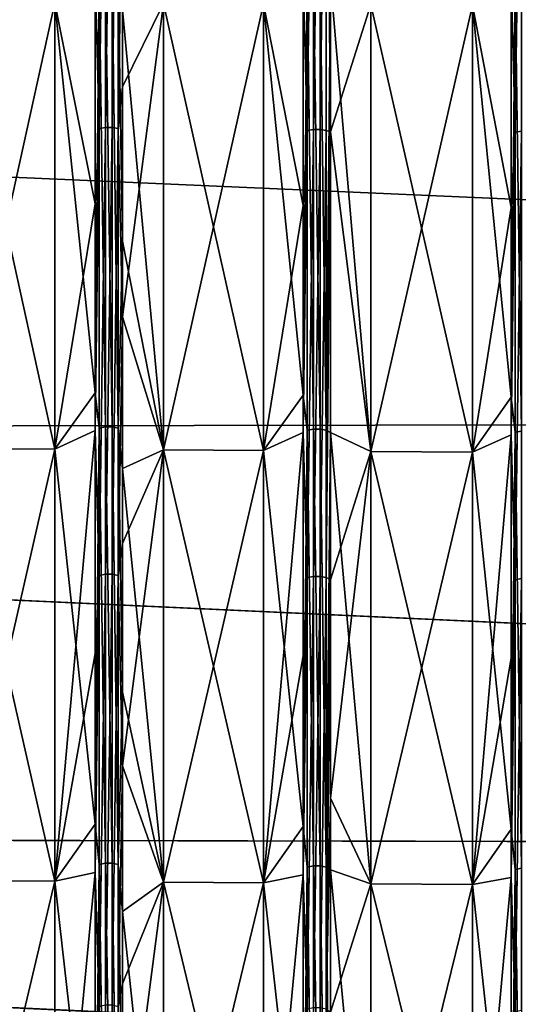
# Model space of a CAD drawing. Header units: metres. Extents: x -31 to 116, y -82 to 82.
# Tile 392 of 656: x 49 to 54, y -29 to -19. Entities that reach past the tile are written whole.
import ezdxf

# ---------------------------------------------------------------- set-up
doc = ezdxf.new("R2010")
doc.units = ezdxf.units.M
doc.layers.add('solid_80000000GA_10_1', color=7, linetype='CONTINUOUS')

msp = doc.modelspace()

# ---------------------------------------------------------------- linework, layer by layer
at = {"layer": 'solid_80000000GA_10_1'}
for points in [[(49.564175, -20.470261, 56.763485), (49.564175, -15.876064, 58.215767), (49.522629, -18.92065, 57.354641)], [(49.624897, -15.868277, 58.18721), (49.564175, -15.876064, 58.215767), (49.564175, -20.470261, 56.763485)], [(49.624897, -20.46022, 56.735641), (49.624897, -15.868277, 58.18721), (49.564175, -20.470261, 56.763485)], [(49.692451, -15.868289, 58.187256), (49.624897, -15.868277, 58.18721), (49.624897, -20.46022, 56.735641)], [(49.692451, -20.460236, 56.735687), (49.692451, -15.868289, 58.187256), (49.624897, -20.46022, 56.735641)], [(49.753132, -15.876098, 58.215893), (49.692451, -15.868289, 58.187256), (49.692451, -20.460236, 56.735687)], [(49.753132, -20.470304, 56.763607), (49.753132, -15.876098, 58.215893), (49.692451, -20.460236, 56.735687)], [(49.753132, -20.470304, 56.763607), (49.794521, -17.725348, 57.735237), (49.753132, -15.876098, 58.215893)], [(51.643463, -20.488731, 56.814705), (51.643463, -15.890389, 58.268295), (51.601917, -18.937708, 57.406345)], [(51.704185, -15.882602, 58.239742), (51.643463, -15.890389, 58.268295), (51.643463, -20.488731, 56.814705)], [(51.704185, -20.478691, 56.786861), (51.704185, -15.882602, 58.239742), (51.643463, -20.488731, 56.814705)], [(51.771736, -15.882614, 58.239784), (51.704185, -15.882602, 58.239742), (51.704185, -20.478691, 56.786861)], [(51.771736, -20.478706, 56.786907), (51.771736, -15.882614, 58.239784), (51.704185, -20.478691, 56.786861)], [(51.832417, -15.890424, 58.268421), (51.771736, -15.882614, 58.239784), (51.771736, -20.478706, 56.786907)], [(51.832417, -20.488775, 56.814827), (51.832417, -15.890424, 58.268421), (51.771736, -20.478706, 56.786907)], [(51.832417, -15.890424, 58.268421), (51.873806, -20.504686, 56.865482), (51.873806, -15.902579, 58.320095)], [(51.832417, -20.488775, 56.814827), (51.873806, -20.504686, 56.865482), (51.832417, -15.890424, 58.268421)], [(52.277374, -19.23241, 58.220451), (51.873806, -15.902579, 58.320095), (51.873806, -20.504686, 56.865482)], [(53.722752, -20.507202, 56.865925), (53.722752, -15.904716, 58.320827), (53.681202, -18.954765, 57.458054)], [(53.783474, -15.896928, 58.292271), (53.722752, -15.904716, 58.320827), (53.722752, -20.507202, 56.865925)], [(53.783474, -20.497162, 56.838081), (53.783474, -15.896928, 58.292271), (53.722752, -20.507202, 56.865925)], [(49.753132, -20.470304, 56.763607), (49.794521, -20.055275, 56.967812), (49.794521, -17.725348, 57.735237)], [(50.206623, -19.221241, 58.186073), (49.794521, -17.725348, 57.735237), (49.794521, -20.055275, 56.967812)], [(49.119377, -19.215378, -58.168026), (49.522629, -18.663054, -57.438976), (49.522629, -23.112133, -55.797626)], [(49.564175, -18.951933, -57.2883), (49.522629, -23.112133, -55.797626), (49.522629, -18.663054, -57.438976)], [(51.207058, -19.226639, -58.202682), (51.601917, -18.67988, -57.490761), (51.601917, -23.132969, -55.847927)], [(51.643463, -18.969034, -57.339993), (51.601917, -23.132969, -55.847927), (51.601917, -18.67988, -57.490761)], [(53.294743, -19.2379, -58.237339), (53.681202, -18.696705, -57.542542), (53.681202, -23.153805, -55.898232)], [(53.722752, -18.986135, -57.391685), (53.681202, -23.153805, -55.898232), (53.681202, -18.696705, -57.542542)], [(12.5, -19.366802, -55.339149), (103, -23.341593, -56.357498), (103, -18.847979, -58.015087)], [(12.5, -19.366768, 55.339161), (103, -18.848118, 58.015034), (103, -23.341688, 56.357452)], [(49.119377, -19.215378, 58.168026), (49.522629, -21.221251, 56.543823), (49.522629, -18.92065, 57.354641)], [(49.564175, -20.470261, 56.763485), (49.522629, -18.92065, 57.354641), (49.522629, -21.221251, 56.543823)], [(49.564175, -18.951933, -57.2883), (49.564175, -23.462324, -55.593563), (49.522629, -23.112133, -55.797626)], [(49.624897, -18.942636, -57.260197), (49.624897, -23.450815, -55.566292), (49.564175, -18.951933, -57.2883)], [(49.624897, -23.450815, -55.566292), (49.564175, -23.462324, -55.593563), (49.564175, -18.951933, -57.2883)], [(49.692451, -23.450834, -55.566338), (49.624897, -23.450815, -55.566292), (49.624897, -18.942636, -57.260197)], [(49.692451, -18.942652, -57.260242), (49.692451, -23.450834, -55.566338), (49.624897, -18.942636, -57.260197)], [(49.753132, -23.462374, -55.593681), (49.692451, -23.450834, -55.566338), (49.692451, -18.942652, -57.260242)], [(49.753132, -18.951973, -57.288422), (49.753132, -23.462374, -55.593681), (49.692451, -18.942652, -57.260242)], [(49.753132, -18.951973, -57.288422), (49.794521, -19.285994, -57.232822), (49.794521, -21.594149, -56.40247)], [(49.753132, -18.951973, -57.288422), (49.794521, -21.594149, -56.40247), (49.753132, -23.462374, -55.593681)], [(51.207058, -19.226639, 58.202682), (51.601917, -21.240383, 56.594803), (51.601917, -18.937708, 57.406345)], [(51.643463, -20.488731, 56.814705), (51.601917, -18.937708, 57.406345), (51.601917, -21.240383, 56.594803)], [(51.643463, -18.969034, -57.339993), (51.643463, -23.483496, -55.643726), (51.601917, -23.132969, -55.847927)], [(51.704185, -18.959738, -57.31189), (51.704185, -23.471987, -55.616459), (51.643463, -18.969034, -57.339993)], [(51.704185, -23.471987, -55.616459), (51.643463, -23.483496, -55.643726), (51.643463, -18.969034, -57.339993)], [(51.771736, -23.472004, -55.616501), (51.704185, -23.471987, -55.616459), (51.704185, -18.959738, -57.31189)], [(51.771736, -18.959751, -57.311935), (51.771736, -23.472004, -55.616501), (51.704185, -18.959738, -57.31189)], [(51.832417, -23.483545, -55.643845), (51.771736, -23.472004, -55.616501), (51.771736, -18.959751, -57.311935)], [(51.832417, -18.969074, -57.340115), (51.832417, -23.483545, -55.643845), (51.771736, -18.959751, -57.311935)], [(51.832417, -18.969074, -57.340115), (51.873806, -18.987568, -57.389874), (51.832417, -23.483545, -55.643845)], [(53.294743, -19.2379, 58.237339), (53.681202, -21.259514, 56.645779), (53.681202, -18.954765, 57.458054)], [(53.722752, -20.507202, 56.865925), (53.681202, -18.954765, 57.458054), (53.681202, -21.259514, 56.645779)], [(53.783474, -18.976839, -57.363583), (53.783474, -23.493156, -55.666622), (53.722752, -18.986135, -57.391685)], [(51.832417, -23.483545, -55.643845), (51.873806, -18.987568, -57.389874), (51.873806, -23.505299, -55.692245)], [(52.277374, -23.694941, -56.551361), (51.873806, -23.505299, -55.692245), (51.873806, -18.987568, -57.389874)], [(52.277374, -19.23241, -58.220451), (52.277374, -23.694941, -56.551361), (51.873806, -18.987568, -57.389874)], [(53.722752, -18.986135, -57.391685), (53.722752, -23.504665, -55.69389), (53.681202, -23.153805, -55.898232)], [(53.783474, -23.493156, -55.666622), (53.722752, -23.504665, -55.69389), (53.722752, -18.986135, -57.391685)], [(48.135872, -19.210072, -58.151699), (49.119377, -19.215378, -58.168026), (49.119377, -23.673845, -56.500435)], [(48.135872, -19.210072, -58.151699), (49.119377, -23.673845, -56.500435), (48.135872, -23.667276, -56.484573)], [(48.135872, -23.667276, 56.484573), (49.119377, -19.215378, 58.168026), (48.135872, -19.210072, 58.151699)], [(48.135872, -23.667276, 56.484573), (49.119377, -23.673845, 56.500435), (49.119377, -19.215378, 58.168026)], [(49.119377, -19.215378, 58.168026), (49.119377, -23.673845, 56.500435), (49.522629, -21.221251, 56.543823)], [(49.119377, -23.673845, -56.500435), (49.119377, -19.215378, -58.168026), (49.522629, -23.112133, -55.797626)], [(50.206623, -19.221241, -58.186073), (50.206623, -23.681108, -56.517967), (49.794521, -19.285994, -57.232822)], [(50.206623, -19.221241, 58.186073), (49.794521, -20.055275, 56.967812), (49.794521, -22.352882, 56.106098)], [(50.206623, -23.681108, 56.517967), (50.206623, -19.221241, 58.186073), (49.794521, -22.352882, 56.106098)], [(51.207058, -19.226639, 58.202682), (50.206623, -19.221241, 58.186073), (50.206623, -23.681108, 56.517967)], [(51.207058, -23.68779, -56.5341), (50.206623, -23.681108, -56.517967), (50.206623, -19.221241, -58.186073)], [(51.207058, -23.68779, -56.5341), (50.206623, -19.221241, -58.186073), (51.207058, -19.226639, -58.202682)], [(51.207058, -19.226639, 58.202682), (50.206623, -23.681108, 56.517967), (51.207058, -23.68779, 56.5341)], [(51.207058, -19.226639, 58.202682), (51.207058, -23.68779, 56.5341), (51.601917, -21.240383, 56.594803)], [(51.207058, -23.68779, -56.5341), (51.207058, -19.226639, -58.202682), (51.601917, -23.132969, -55.847927)], [(52.277374, -23.694941, 56.551361), (52.277374, -19.23241, 58.220451), (51.873806, -20.504686, 56.865482)], [(53.294743, -19.2379, 58.237339), (52.277374, -19.23241, 58.220451), (52.277374, -23.694941, 56.551361)], [(53.294743, -23.701736, -56.567768), (52.277374, -23.694941, -56.551361), (52.277374, -19.23241, -58.220451)], [(53.294743, -23.701736, -56.567768), (52.277374, -19.23241, -58.220451), (53.294743, -19.2379, -58.237339)], [(53.294743, -19.2379, 58.237339), (52.277374, -23.694941, 56.551361), (53.294743, -23.701736, 56.567768)], [(53.294743, -19.2379, 58.237339), (53.294743, -23.701736, 56.567768), (53.681202, -21.259514, 56.645779)], [(53.294743, -23.701736, -56.567768), (53.294743, -19.2379, -58.237339), (53.681202, -23.153805, -55.898232)], [(12.5, -23.5058, 53.711929), (12.5, -19.366768, 55.339161), (103, -23.341688, 56.357452)], [(12.5, -19.366802, -55.339149), (12.5, -23.505836, -53.711914), (103, -23.341593, -56.357498)], [(50.206623, -23.681108, -56.517967), (49.794521, -21.594149, -56.40247), (49.794521, -19.285994, -57.232822)], [(49.753132, -20.470304, 56.763607), (49.794521, -22.352882, 56.106098), (49.794521, -20.055275, 56.967812)], [(49.564175, -20.470261, 56.763485), (49.522629, -21.221251, 56.543823), (49.522629, -23.487234, 55.64077)], [(49.564175, -24.933939, 54.949284), (49.564175, -20.470261, 56.763485), (49.522629, -23.487234, 55.64077)], [(49.624897, -20.46022, 56.735641), (49.564175, -20.470261, 56.763485), (49.564175, -24.933939, 54.949284)], [(49.624897, -24.921709, 54.922329), (49.624897, -20.46022, 56.735641), (49.564175, -24.933939, 54.949284)], [(49.692451, -20.460236, 56.735687), (49.624897, -20.46022, 56.735641), (49.624897, -24.921709, 54.922329)], [(49.692451, -24.921728, 54.922371), (49.692451, -20.460236, 56.735687), (49.624897, -24.921709, 54.922329)], [(49.753132, -20.470304, 56.763607), (49.692451, -20.460236, 56.735687), (49.692451, -24.921728, 54.922371)], [(49.753132, -24.933992, 54.949398), (49.753132, -20.470304, 56.763607), (49.692451, -24.921728, 54.922371)], [(49.753132, -24.933992, 54.949398), (49.794521, -22.352882, 56.106098), (49.753132, -20.470304, 56.763607)], [(51.643463, -20.488731, 56.814705), (51.601917, -21.240383, 56.594803), (51.601917, -23.50841, 55.690933)], [(51.643463, -24.956438, 54.998863), (51.643463, -20.488731, 56.814705), (51.601917, -23.50841, 55.690933)], [(51.704185, -20.478691, 56.786861), (51.643463, -20.488731, 56.814705), (51.643463, -24.956438, 54.998863)], [(51.704185, -24.944208, 54.971912), (51.704185, -20.478691, 56.786861), (51.643463, -24.956438, 54.998863)], [(51.771736, -20.478706, 56.786907), (51.704185, -20.478691, 56.786861), (51.704185, -24.944208, 54.971912)], [(51.771736, -24.944227, 54.971954), (51.771736, -20.478706, 56.786907), (51.704185, -24.944208, 54.971912)], [(51.832417, -20.488775, 56.814827), (51.771736, -20.478706, 56.786907), (51.771736, -24.944227, 54.971954)], [(51.832417, -24.956491, 54.998981), (51.832417, -20.488775, 56.814827), (51.771736, -24.944227, 54.971954)], [(51.832417, -24.956491, 54.998981), (51.873806, -20.504686, 56.865482), (51.832417, -20.488775, 56.814827)], [(51.832417, -24.956491, 54.998981), (51.873806, -24.978884, 55.047077), (51.873806, -20.504686, 56.865482)], [(52.277374, -23.694941, 56.551361), (51.873806, -20.504686, 56.865482), (51.873806, -24.978884, 55.047077)], [(53.722752, -20.507202, 56.865925), (53.681202, -21.259514, 56.645779), (53.681202, -23.529583, 55.741096)], [(53.722752, -24.978937, 55.048447), (53.722752, -20.507202, 56.865925), (53.681202, -23.529583, 55.741096)], [(53.783474, -20.497162, 56.838081), (53.722752, -20.507202, 56.865925), (53.722752, -24.978937, 55.048447)], [(53.783474, -24.966705, 55.021492), (53.783474, -20.497162, 56.838081), (53.722752, -24.978937, 55.048447)], [(49.119377, -23.673845, 56.500435), (49.522629, -23.487234, 55.64077), (49.522629, -21.221251, 56.543823)], [(51.207058, -23.68779, 56.5341), (51.601917, -23.50841, 55.690933), (51.601917, -21.240383, 56.594803)], [(53.294743, -23.701736, 56.567768), (53.681202, -23.529583, 55.741096), (53.681202, -21.259514, 56.645779)], [(49.753132, -23.462374, -55.593681), (49.794521, -21.594149, -56.40247), (49.794521, -23.866648, -55.479084)], [(50.206623, -23.681108, -56.517967), (49.794521, -23.866648, -55.479084), (49.794521, -21.594149, -56.40247)], [(49.753132, -24.933992, 54.949398), (49.794521, -24.614649, 55.151291), (49.794521, -22.352882, 56.106098)], [(50.206623, -23.681108, 56.517967), (49.794521, -22.352882, 56.106098), (49.794521, -24.614649, 55.151291)], [(49.119377, -23.673845, -56.500435), (49.522629, -23.112133, -55.797626), (49.522629, -27.418716, -53.812263)], [(49.564175, -23.462324, -55.593563), (49.522629, -27.418716, -53.812263), (49.522629, -23.112133, -55.797626)], [(51.207058, -23.68779, -56.5341), (51.601917, -23.132969, -55.847927), (51.601917, -27.443436, -53.860775)], [(51.643463, -23.483496, -55.643726), (51.601917, -27.443436, -53.860775), (51.601917, -23.132969, -55.847927)], [(53.294743, -23.701736, -56.567768), (53.681202, -23.153805, -55.898232), (53.681202, -27.468155, -53.90929)], [(53.722752, -23.504665, -55.69389), (53.681202, -27.468155, -53.90929), (53.681202, -23.153805, -55.898232)], [(12.5, -23.505836, -53.711914), (103, -27.691591, -54.352322), (103, -23.341593, -56.357498)], [(12.5, -23.5058, 53.711929), (103, -23.341688, 56.357452), (103, -27.689804, 54.35323)], [(49.119377, -27.989372, 54.491695), (49.522629, -25.714903, 54.646954), (49.522629, -23.487234, 55.64077)], [(49.119377, -23.673845, 56.500435), (49.119377, -27.989372, 54.491695), (49.522629, -23.487234, 55.64077)], [(49.564175, -23.462324, -55.593563), (49.564175, -27.82312, -53.544365), (49.522629, -27.418716, -53.812263)], [(49.564175, -24.933939, 54.949284), (49.522629, -23.487234, 55.64077), (49.522629, -25.714903, 54.646954)], [(49.624897, -23.450815, -55.566292), (49.624897, -27.809473, -53.518101), (49.564175, -23.462324, -55.593563)], [(49.624897, -27.809473, -53.518101), (49.564175, -27.82312, -53.544365), (49.564175, -23.462324, -55.593563)], [(49.692451, -27.809494, -53.518139), (49.624897, -27.809473, -53.518101), (49.624897, -23.450815, -55.566292)], [(49.692451, -23.450834, -55.566338), (49.692451, -27.809494, -53.518139), (49.624897, -23.450815, -55.566292)], [(49.753132, -27.823179, -53.544479), (49.692451, -27.809494, -53.518139), (49.692451, -23.450834, -55.566338)], [(49.753132, -23.462374, -55.593681), (49.753132, -27.823179, -53.544479), (49.692451, -23.450834, -55.566338)], [(49.753132, -23.462374, -55.593681), (49.794521, -23.866648, -55.479084), (49.794521, -26.10005, -54.464054)], [(49.753132, -23.462374, -55.593681), (49.794521, -26.10005, -54.464054), (49.753132, -27.823179, -53.544479)], [(51.643463, -23.483496, -55.643726), (51.643463, -27.848227, -53.592678), (51.601917, -27.443436, -53.860775)], [(51.704185, -23.471987, -55.616459), (51.704185, -27.834578, -53.566414), (51.643463, -23.483496, -55.643726)], [(51.704185, -27.834578, -53.566414), (51.643463, -27.848227, -53.592678), (51.643463, -23.483496, -55.643726)], [(51.771736, -27.8346, -53.566456), (51.704185, -27.834578, -53.566414), (51.704185, -23.471987, -55.616459)], [(51.771736, -23.472004, -55.616501), (51.771736, -27.8346, -53.566456), (51.704185, -23.471987, -55.616459)], [(51.832417, -27.848286, -53.592793), (51.771736, -27.8346, -53.566456), (51.771736, -23.472004, -55.616501)], [(51.832417, -23.483545, -55.643845), (51.832417, -27.848286, -53.592793), (51.771736, -23.472004, -55.616501)], [(51.832417, -23.483545, -55.643845), (51.873806, -23.505299, -55.692245), (51.832417, -27.848286, -53.592793)], [(51.832417, -27.848286, -53.592793), (51.873806, -23.505299, -55.692245), (51.873806, -27.873648, -53.6394)], [(52.277374, -28.014399, -54.540813), (51.873806, -27.873648, -53.6394), (51.873806, -23.505299, -55.692245)], [(52.277374, -23.694941, -56.551361), (52.277374, -28.014399, -54.540813), (51.873806, -23.505299, -55.692245)], [(53.722752, -23.504665, -55.69389), (53.722752, -27.873331, -53.640995), (53.681202, -27.468155, -53.90929)], [(53.783474, -23.493156, -55.666622), (53.783474, -27.859684, -53.614727), (53.722752, -23.504665, -55.69389)], [(53.783474, -27.859684, -53.614727), (53.722752, -27.873331, -53.640995), (53.722752, -23.504665, -55.69389)], [(12.5, -27.509586, 51.775642), (12.5, -23.5058, 53.711929), (103, -27.689804, 54.35323)], [(12.5, -23.505836, -53.711914), (12.5, -27.509619, -51.775623), (103, -27.691591, -54.352322)], [(51.207058, -28.005917, 54.524166), (51.601917, -25.738085, 54.69622), (51.601917, -23.50841, 55.690933)], [(51.207058, -23.68779, 56.5341), (51.207058, -28.005917, 54.524166), (51.601917, -23.50841, 55.690933)], [(51.643463, -24.956438, 54.998863), (51.601917, -23.50841, 55.690933), (51.601917, -25.738085, 54.69622)], [(53.294743, -28.022459, 54.556633), (53.681202, -25.761269, 54.745483), (53.681202, -23.529583, 55.741096)], [(53.294743, -23.701736, 56.567768), (53.294743, -28.022459, 54.556633), (53.681202, -23.529583, 55.741096)], [(53.722752, -24.978937, 55.048447), (53.681202, -23.529583, 55.741096), (53.681202, -25.761269, 54.745483)], [(48.135872, -23.667276, -56.484573), (49.119377, -23.673845, -56.500435), (49.119377, -27.989372, -54.491695)], [(48.135872, -23.667276, -56.484573), (49.119377, -27.989372, -54.491695), (48.135872, -27.981579, -54.476398)], [(48.135872, -27.981579, 54.476398), (49.119377, -23.673845, 56.500435), (48.135872, -23.667276, 56.484573)], [(48.135872, -27.981579, 54.476398), (49.119377, -27.989372, 54.491695), (49.119377, -23.673845, 56.500435)], [(49.119377, -27.989372, -54.491695), (49.119377, -23.673845, -56.500435), (49.522629, -27.418716, -53.812263)], [(50.206623, -23.681108, -56.517967), (50.206623, -27.997988, -54.508606), (49.794521, -23.866648, -55.479084)], [(50.206623, -23.681108, 56.517967), (49.794521, -24.614649, 55.151291), (49.794521, -26.837282, 54.104584)], [(50.206623, -27.997988, 54.508606), (50.206623, -23.681108, 56.517967), (49.794521, -26.837282, 54.104584)], [(51.207058, -23.68779, 56.5341), (50.206623, -23.681108, 56.517967), (50.206623, -27.997988, 54.508606)], [(51.207058, -28.005917, -54.524166), (50.206623, -27.997988, -54.508606), (50.206623, -23.681108, -56.517967)], [(51.207058, -28.005917, -54.524166), (50.206623, -23.681108, -56.517967), (51.207058, -23.68779, -56.5341)], [(51.207058, -23.68779, 56.5341), (50.206623, -27.997988, 54.508606), (51.207058, -28.005917, 54.524166)], [(51.207058, -28.005917, -54.524166), (51.207058, -23.68779, -56.5341), (51.601917, -27.443436, -53.860775)], [(52.277374, -23.694941, 56.551361), (51.873806, -24.978884, 55.047077), (51.873806, -27.159813, 54.004353)], [(52.277374, -28.014399, 54.540813), (52.277374, -23.694941, 56.551361), (51.873806, -27.159813, 54.004353)], [(53.294743, -23.701736, 56.567768), (52.277374, -23.694941, 56.551361), (52.277374, -28.014399, 54.540813)], [(53.294743, -28.022459, -54.556633), (52.277374, -28.014399, -54.540813), (52.277374, -23.694941, -56.551361)], [(53.294743, -28.022459, -54.556633), (52.277374, -23.694941, -56.551361), (53.294743, -23.701736, -56.567768)], [(53.294743, -23.701736, 56.567768), (52.277374, -28.014399, 54.540813), (53.294743, -28.022459, 54.556633)], [(53.294743, -28.022459, -54.556633), (53.294743, -23.701736, -56.567768), (53.681202, -27.468155, -53.90929)], [(50.206623, -27.997988, -54.508606), (49.794521, -26.10005, -54.464054), (49.794521, -23.866648, -55.479084)], [(49.753132, -24.933992, 54.949398), (49.794521, -26.837282, 54.104584), (49.794521, -24.614649, 55.151291)], [(49.564175, -24.933939, 54.949284), (49.522629, -25.714903, 54.646954), (49.522629, -27.900623, 53.563988)], [(49.564175, -29.23864, 52.784721), (49.564175, -24.933939, 54.949284), (49.522629, -27.900623, 53.563988)], [(49.624897, -24.921709, 54.922329), (49.564175, -24.933939, 54.949284), (49.564175, -29.23864, 52.784721)], [(49.624897, -29.224297, 52.758831), (49.624897, -24.921709, 54.922329), (49.564175, -29.23864, 52.784721)], [(49.692451, -24.921728, 54.922371), (49.624897, -24.921709, 54.922329), (49.624897, -29.224297, 52.758831)], [(49.692451, -29.224319, 52.758869), (49.692451, -24.921728, 54.922371), (49.624897, -29.224297, 52.758831)], [(49.753132, -24.933992, 54.949398), (49.692451, -24.921728, 54.922371), (49.692451, -29.224319, 52.758869)], [(49.753132, -29.238701, 52.784836), (49.753132, -24.933992, 54.949398), (49.692451, -29.224319, 52.758869)], [(49.753132, -29.238701, 52.784836), (49.794521, -26.837282, 54.104584), (49.753132, -24.933992, 54.949398)], [(51.643463, -24.956438, 54.998863), (51.601917, -25.738085, 54.69622), (51.601917, -27.925776, 53.612278)], [(51.643463, -29.265022, 52.832352), (51.643463, -24.956438, 54.998863), (51.601917, -27.925776, 53.612278)], [(51.704185, -24.944208, 54.971912), (51.643463, -24.956438, 54.998863), (51.643463, -29.265022, 52.832352)], [(51.704185, -29.250681, 52.806461), (51.704185, -24.944208, 54.971912), (51.643463, -29.265022, 52.832352)], [(51.771736, -24.944227, 54.971954), (51.704185, -24.944208, 54.971912), (51.704185, -29.250681, 52.806461)], [(51.771736, -29.250702, 52.806499), (51.771736, -24.944227, 54.971954), (51.704185, -29.250681, 52.806461)], [(51.832417, -24.956491, 54.998981), (51.771736, -24.944227, 54.971954), (51.771736, -29.250702, 52.806499)], [(51.832417, -29.265085, 52.832462), (51.832417, -24.956491, 54.998981), (51.771736, -29.250702, 52.806499)], [(51.832417, -29.265085, 52.832462), (51.873806, -24.978884, 55.047077), (51.832417, -24.956491, 54.998981)], [(51.832417, -29.265085, 52.832462), (51.873806, -27.159813, 54.004353), (51.873806, -24.978884, 55.047077)], [(53.722752, -24.978937, 55.048447), (53.681202, -25.761269, 54.745483), (53.681202, -27.95093, 53.660568)], [(53.722752, -29.291405, 52.879982), (53.722752, -24.978937, 55.048447), (53.681202, -27.95093, 53.660568)], [(53.783474, -24.966705, 55.021492), (53.722752, -24.978937, 55.048447), (53.722752, -29.291405, 52.879982)], [(53.783474, -29.277063, 52.854088), (53.783474, -24.966705, 55.021492), (53.722752, -29.291405, 52.879982)], [(49.119377, -27.989372, 54.491695), (49.522629, -27.900623, 53.563988), (49.522629, -25.714903, 54.646954)], [(51.207058, -28.005917, 54.524166), (51.601917, -27.925776, 53.612278), (51.601917, -25.738085, 54.69622)], [(53.294743, -28.022459, 54.556633), (53.681202, -27.95093, 53.660568), (53.681202, -25.761269, 54.745483)], [(49.753132, -27.823179, -53.544479), (49.794521, -26.10005, -54.464054), (49.794521, -28.290346, -53.35918)], [(50.206623, -27.997988, -54.508606), (49.794521, -28.290346, -53.35918), (49.794521, -26.10005, -54.464054)], [(49.753132, -29.238701, 52.784836), (49.794521, -29.015007, 52.968624), (49.794521, -26.837282, 54.104584)], [(50.206623, -27.997988, 54.508606), (49.794521, -26.837282, 54.104584), (49.794521, -29.015007, 52.968624)], [(51.832417, -29.265085, 52.832462), (51.873806, -29.296644, 52.875629), (51.873806, -27.159813, 54.004353)], [(52.277374, -28.014399, 54.540813), (51.873806, -27.159813, 54.004353), (51.873806, -29.296644, 52.875629)], [(49.119377, -27.989372, -54.491695), (49.522629, -27.418716, -53.812263), (49.522629, -31.556255, -51.495129)], [(49.564175, -27.82312, -53.544365), (49.522629, -31.556255, -51.495129), (49.522629, -27.418716, -53.812263)], [(12.5, -27.509586, 51.775642), (103, -27.689804, 54.35323), (103, -31.86529, 52.015404)], [(12.5, -31.355291, 49.541309), (12.5, -27.509586, 51.775642), (103, -31.86529, 52.015404)], [(12.5, -27.509619, -51.775623), (103, -31.870413, -52.012264), (103, -27.691591, -54.352322)], [(12.5, -27.509619, -51.775623), (12.5, -31.355318, -49.54129), (103, -31.870413, -52.012264)], [(51.207058, -28.005917, -54.524166), (51.601917, -27.443436, -53.860775), (51.601917, -31.584703, -51.541553)], [(51.643463, -27.848227, -53.592678), (51.601917, -31.584703, -51.541553), (51.601917, -27.443436, -53.860775)], [(53.294743, -28.022459, -54.556633), (53.681202, -27.468155, -53.90929), (53.681202, -31.613153, -51.587978)], [(53.722752, -27.873331, -53.640995), (53.681202, -31.613153, -51.587978), (53.681202, -27.468155, -53.90929)], [(49.564175, -27.82312, -53.544365), (49.564175, -32.006516, -51.153767), (49.522629, -31.556255, -51.495129)], [(49.624897, -27.809473, -53.518101), (49.624897, -31.990818, -51.128674), (49.564175, -27.82312, -53.544365)], [(49.624897, -31.990818, -51.128674), (49.564175, -32.006516, -51.153767), (49.564175, -27.82312, -53.544365)], [(49.692451, -31.990841, -51.128712), (49.624897, -31.990818, -51.128674), (49.624897, -27.809473, -53.518101)], [(49.692451, -27.809494, -53.518139), (49.692451, -31.990841, -51.128712), (49.624897, -27.809473, -53.518101)], [(49.753132, -32.006584, -51.153877), (49.692451, -31.990841, -51.128712), (49.692451, -27.809494, -53.518139)], [(49.753132, -27.823179, -53.544479), (49.753132, -32.006584, -51.153877), (49.692451, -27.809494, -53.518139)], [(49.753132, -27.823179, -53.544479), (49.794521, -28.290346, -53.35918), (49.794521, -30.433788, -52.16637)], [(49.753132, -27.823179, -53.544479), (49.794521, -30.433788, -52.16637), (49.753132, -32.006584, -51.153877)], [(49.119377, -32.135902, 52.153942), (49.522629, -30.040829, 52.393646), (49.522629, -27.900623, 53.563988)], [(49.119377, -27.989372, 54.491695), (49.119377, -32.135902, 52.153942), (49.522629, -27.900623, 53.563988)], [(49.564175, -29.23864, 52.784721), (49.522629, -27.900623, 53.563988), (49.522629, -30.040829, 52.393646)], [(51.207058, -32.154942, 52.185013), (51.601917, -30.067913, 52.44088), (51.601917, -27.925776, 53.612278)], [(51.207058, -28.005917, 54.524166), (51.207058, -32.154942, 52.185013), (51.601917, -27.925776, 53.612278)], [(51.643463, -27.848227, -53.592678), (51.643463, -32.035397, -51.199924), (51.601917, -31.584703, -51.541553)], [(51.643463, -29.265022, 52.832352), (51.601917, -27.925776, 53.612278), (51.601917, -30.067913, 52.44088)], [(51.704185, -27.834578, -53.566414), (51.704185, -32.019699, -51.174831), (51.643463, -27.848227, -53.592678)], [(51.704185, -32.019699, -51.174831), (51.643463, -32.035397, -51.199924), (51.643463, -27.848227, -53.592678)], [(51.771736, -32.019722, -51.17487), (51.704185, -32.019699, -51.174831), (51.704185, -27.834578, -53.566414)], [(51.771736, -27.8346, -53.566456), (51.771736, -32.019722, -51.17487), (51.704185, -27.834578, -53.566414)], [(51.832417, -32.035465, -51.200031), (51.771736, -32.019722, -51.17487), (51.771736, -27.8346, -53.566456)], [(51.832417, -27.848286, -53.592793), (51.832417, -32.035465, -51.200031), (51.771736, -27.8346, -53.566456)], [(51.832417, -27.848286, -53.592793), (51.873806, -27.873648, -53.6394), (51.873806, -32.063519, -51.24506)], [(51.832417, -27.848286, -53.592793), (51.873806, -32.063519, -51.24506), (51.832417, -32.035465, -51.200031)], [(52.277374, -32.164703, -52.200943), (51.873806, -32.063519, -51.24506), (51.873806, -27.873648, -53.6394)], [(52.277374, -28.014399, -54.540813), (52.277374, -32.164703, -52.200943), (51.873806, -27.873648, -53.6394)], [(53.722752, -27.873331, -53.640995), (53.722752, -32.064278, -51.246082), (53.681202, -31.613153, -51.587978)], [(53.783474, -27.859684, -53.614727), (53.783474, -32.048576, -51.220989), (53.722752, -27.873331, -53.640995)], [(53.783474, -32.048576, -51.220989), (53.722752, -32.064278, -51.246082), (53.722752, -27.873331, -53.640995)], [(48.135872, -27.981579, -54.476398), (49.119377, -27.989372, -54.491695), (49.119377, -32.135902, -52.153942)], [(48.135872, -27.981579, -54.476398), (49.119377, -32.135902, -52.153942), (48.135872, -32.126934, -52.139305)], [(48.135872, -32.126934, 52.139305), (49.119377, -27.989372, 54.491695), (48.135872, -27.981579, 54.476398)], [(48.135872, -32.126934, 52.139305), (49.119377, -32.135902, 52.153942), (49.119377, -27.989372, 54.491695)], [(49.119377, -32.135902, -52.153942), (49.119377, -27.989372, -54.491695), (49.522629, -31.556255, -51.495129)], [(50.206623, -27.997988, -54.508606), (50.206623, -32.145817, -52.170124), (49.794521, -28.290346, -53.35918)], [(50.206623, -27.997988, 54.508606), (49.794521, -29.015007, 52.968624), (49.794521, -31.144169, 51.745399)], [(50.206623, -32.145817, 52.170124), (50.206623, -27.997988, 54.508606), (49.794521, -31.144169, 51.745399)], [(51.207058, -28.005917, 54.524166), (50.206623, -27.997988, 54.508606), (50.206623, -32.145817, 52.170124)], [(51.207058, -32.154942, -52.185013), (50.206623, -32.145817, -52.170124), (50.206623, -27.997988, -54.508606)], [(51.207058, -32.154942, -52.185013), (50.206623, -27.997988, -54.508606), (51.207058, -28.005917, -54.524166)], [(51.207058, -28.005917, 54.524166), (50.206623, -32.145817, 52.170124), (51.207058, -32.154942, 52.185013)], [(51.207058, -32.154942, -52.185013), (51.207058, -28.005917, -54.524166), (51.601917, -31.584703, -51.541553)], [(52.277374, -32.164703, 52.200943), (52.277374, -28.014399, 54.540813), (51.873806, -29.296644, 52.875629)], [(53.294743, -28.022459, 54.556633), (52.277374, -28.014399, 54.540813), (52.277374, -32.164703, 52.200943)], [(53.294743, -32.173981, -52.216084), (52.277374, -32.164703, -52.200943), (52.277374, -28.014399, -54.540813)], [(53.294743, -32.173981, -52.216084), (52.277374, -28.014399, -54.540813), (53.294743, -28.022459, -54.556633)], [(53.294743, -28.022459, 54.556633), (52.277374, -32.164703, 52.200943), (53.294743, -32.173981, 52.216084)], [(53.294743, -32.173981, 52.216084), (53.681202, -30.094995, 52.488117), (53.681202, -27.95093, 53.660568)], [(53.294743, -28.022459, 54.556633), (53.294743, -32.173981, 52.216084), (53.681202, -27.95093, 53.660568)], [(53.294743, -32.173981, -52.216084), (53.294743, -28.022459, -54.556633), (53.681202, -31.613153, -51.587978)], [(53.722752, -29.291405, 52.879982), (53.681202, -27.95093, 53.660568), (53.681202, -30.094995, 52.488117)], [(50.206623, -32.145817, -52.170124), (49.794521, -30.433788, -52.16637), (49.794521, -28.290346, -53.35918)], [(49.753132, -29.238701, 52.784836), (49.794521, -31.144169, 51.745399), (49.794521, -29.015007, 52.968624)]]:
    msp.add_3dface(points, dxfattribs=at)

doc.saveas('drawing.dxf')
